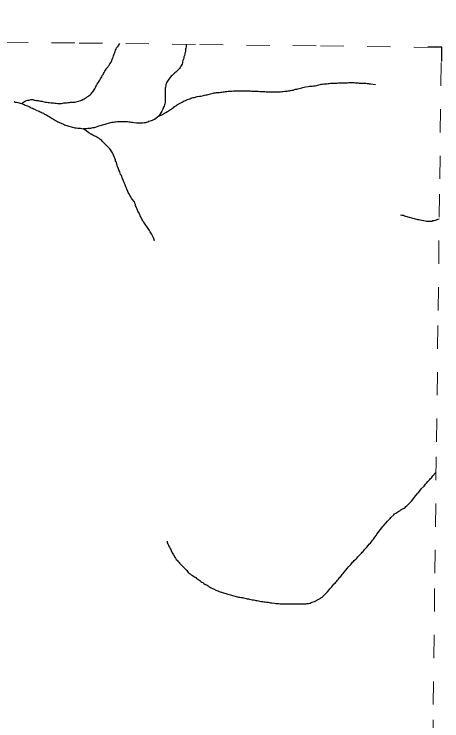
# Model space of a CAD drawing. Extents: x 652.3 to 678, y 7316.9 to 7344.9.
# Drawn here: x 676.183 to 678.023, y 7341.737 to 7344.776 of the extents above; entities that cross this region are included whole.
import ezdxf

# ---------------------------------------------------------------- set-up
doc = ezdxf.new("R2010")
doc.units = 0
doc.header["$LTSCALE"] = 0.032
doc.linetypes.add('SHORT_DASHED', pattern=[2.7, 1.5, -1.2])
for name, color, linetype, lineweight in [('53', 7, 'SHORT_DASHED', 13), ('63', 7, 'Continuous', 25), ('7', 7, 'Continuous', 25)]:
    doc.layers.add(name, color=color, linetype=linetype, lineweight=lineweight)

msp = doc.modelspace()

# ---------------------------------------------------------------- linework, layer by layer
at = {"layer": '53'}
for points in [[(666.0809, 7344.7756), (666.6, 7344.7695), (667.1191, 7344.7635), (667.6382, 7344.7574), (668.1573, 7344.7513), (668.6764, 7344.7452), (669.1955, 7344.7391), (669.7146, 7344.733), (670.2337, 7344.7268), (670.7528, 7344.7206), (671.2719, 7344.7144), (671.791, 7344.7082), (672.3102, 7344.702), (672.8293, 7344.6957), (673.3484, 7344.6895), (673.8675, 7344.6832), (674.3866, 7344.6769), (674.9057, 7344.6705), (675.4248, 7344.6642), (675.9439, 7344.6578), (676.4631, 7344.6514), (676.9822, 7344.645), (677.5013, 7344.6386), (678.0204, 7344.6322)], [(677.8726, 7332.766), (677.8797, 7333.331), (677.8867, 7333.8961), (677.8938, 7334.4611), (677.9008, 7335.0262), (677.9079, 7335.5913), (677.9149, 7336.1563), (677.922, 7336.7214), (677.929, 7337.2864), (677.936, 7337.8515), (677.9431, 7338.4166), (677.9501, 7338.9816), (677.9571, 7339.5467), (677.9642, 7340.1117), (677.9712, 7340.6768), (677.9782, 7341.2418), (677.9853, 7341.8069), (677.9923, 7342.372), (677.9993, 7342.937), (678.0064, 7343.5021), (678.0134, 7344.0671), (678.0204, 7344.6322)]]:
    msp.add_lwpolyline(points, dxfattribs=at)
at = {"layer": '63'}
msp.add_lwpolyline([(678.0225, 7344.5723), (678.0225, 7344.6339), (677.9618, 7344.6339)], dxfattribs=at)
at = {"layer": '7'}
for points in [[(676.2145, 7344.3921), (676.2273, 7344.4001), (676.232, 7344.4025), (676.2416, 7344.4056), (676.2471, 7344.4064), (676.2551, 7344.408), (676.2639, 7344.408), (676.2686, 7344.4064), (676.2742, 7344.4056), (676.2798, 7344.4049), (676.2861, 7344.4041), (676.2909, 7344.4025), (676.2965, 7344.4017), (676.302, 7344.4009), (676.3068, 7344.3993), (676.3124, 7344.3985), (676.318, 7344.3977), (676.3235, 7344.3977), (676.3291, 7344.3961), (676.3347, 7344.3953), (676.3418, 7344.3945), (676.3474, 7344.3937), (676.353, 7344.3937), (676.3585, 7344.3929), (676.3641, 7344.3929), (676.3697, 7344.3921), (676.3864, 7344.3921), (676.392, 7344.3929), (676.3975, 7344.3937), (676.4031, 7344.3937), (676.4087, 7344.3945), (676.4142, 7344.3953), (676.4206, 7344.3961), (676.4262, 7344.3969), (676.4373, 7344.3969), (676.4437, 7344.3977), (676.4493, 7344.3985), (676.454, 7344.4001), (676.4604, 7344.4009), (676.4699, 7344.4041), (676.4747, 7344.4064), (676.4795, 7344.4096), (676.4843, 7344.4112), (676.489, 7344.4144), (676.4938, 7344.4168), (676.4978, 7344.42), (676.5026, 7344.4224), (676.5065, 7344.4255), (676.5105, 7344.4287), (676.5145, 7344.4327), (676.5177, 7344.4367), (676.5209, 7344.4415), (676.524, 7344.4462), (676.5272, 7344.4502), (676.5296, 7344.455), (676.5328, 7344.4598), (676.5352, 7344.4645), (676.5376, 7344.4693), (676.5408, 7344.4741), (676.5431, 7344.4788), (676.5463, 7344.4828), (676.5495, 7344.4876), (676.5519, 7344.4924), (676.5551, 7344.4972), (676.5575, 7344.5019), (676.5606, 7344.5067), (676.5622, 7344.5115), (676.5654, 7344.5162), (676.5678, 7344.521), (676.571, 7344.525), (676.5734, 7344.5298), (676.5766, 7344.5345), (676.5789, 7344.5393), (676.5821, 7344.5441), (676.5861, 7344.5481), (676.5885, 7344.5528), (676.5917, 7344.5568), (676.5941, 7344.5616), (676.6004, 7344.5696), (676.6028, 7344.5743), (676.6044, 7344.5799), (676.606, 7344.5855), (676.6084, 7344.5902), (676.61, 7344.5958), (676.6124, 7344.6006), (676.614, 7344.6054), (676.6155, 7344.6101), (676.6179, 7344.6149), (676.6195, 7344.6205), (676.6219, 7344.6253), (676.6227, 7344.6308), (676.6267, 7344.634), (676.6307, 7344.638), (676.6384, 7344.6492)], [(676.9227, 7344.6457), (676.9227, 7344.6348), (676.9219, 7344.6292), (676.9203, 7344.6245), (676.9195, 7344.6189), (676.9195, 7344.6133), (676.9179, 7344.6085), (676.9171, 7344.603), (676.9155, 7344.5974), (676.9131, 7344.5926), (676.9131, 7344.5871), (676.9115, 7344.5815), (676.9092, 7344.5767), (676.9076, 7344.5711), (676.9068, 7344.5656), (676.9052, 7344.5608), (676.9028, 7344.556), (676.9004, 7344.5513), (676.8972, 7344.5465), (676.894, 7344.5425), (676.8821, 7344.5306), (676.8781, 7344.5266), (676.8741, 7344.5226), (676.8702, 7344.5194), (676.8622, 7344.5115), (676.8582, 7344.5083), (676.8487, 7344.4964), (676.8455, 7344.4916), (676.8423, 7344.4876), (676.8399, 7344.4828), (676.8383, 7344.4781), (676.8352, 7344.4733), (676.8352, 7344.4677), (676.8344, 7344.4621), (676.8328, 7344.4574), (676.832, 7344.4518), (676.832, 7344.3961), (676.8312, 7344.3905), (676.8296, 7344.3858), (676.828, 7344.3802), (676.8256, 7344.3754), (676.8224, 7344.3675), (676.8177, 7344.3587), (676.8049, 7344.3364)], [(676.9291, 7344.4088), (676.9386, 7344.412), (676.9434, 7344.4136), (676.9529, 7344.4168), (676.9585, 7344.4176), (676.9696, 7344.4208), (676.9808, 7344.4224), (676.9863, 7344.4232), (676.9919, 7344.4239), (676.9975, 7344.4255), (677.0023, 7344.4271), (677.007, 7344.4287), (677.0126, 7344.4287), (677.0182, 7344.4303), (677.0277, 7344.4335), (677.0389, 7344.4351), (677.0436, 7344.4367), (677.0492, 7344.4367), (677.054, 7344.4383), (677.0603, 7344.4383), (677.0659, 7344.4391), (677.0715, 7344.4399), (677.077, 7344.4399), (677.0818, 7344.4415), (677.0874, 7344.4415), (677.0922, 7344.443), (677.0977, 7344.443), (677.1033, 7344.4438), (677.1089, 7344.4446), (677.12, 7344.4446), (677.1264, 7344.4462), (677.1884, 7344.4462), (677.194, 7344.4454), (677.1996, 7344.4454), (677.2052, 7344.4446), (677.233, 7344.4446), (677.2394, 7344.443), (677.2616, 7344.443), (677.2672, 7344.4422), (677.2895, 7344.4422), (677.2951, 7344.4415), (677.3285, 7344.4415), (677.3349, 7344.443), (677.3404, 7344.443), (677.346, 7344.4438), (677.3516, 7344.4446), (677.3571, 7344.4446), (677.3619, 7344.4462), (677.3675, 7344.4462), (677.3722, 7344.4478), (677.377, 7344.4494), (677.3826, 7344.4494), (677.3882, 7344.451), (677.3929, 7344.4526), (677.3985, 7344.4534), (677.4033, 7344.455), (677.4089, 7344.4558), (677.42, 7344.459), (677.4248, 7344.4605), (677.4303, 7344.4613), (677.4359, 7344.4629), (677.447, 7344.4645), (677.4534, 7344.4653), (677.459, 7344.4661), (677.4653, 7344.4661), (677.4709, 7344.4669), (677.4773, 7344.4677), (677.4828, 7344.4693), (677.4876, 7344.4709), (677.4932, 7344.4717), (677.4988, 7344.4725), (677.5035, 7344.4741), (677.5091, 7344.4741), (677.5155, 7344.4757), (677.521, 7344.4765), (677.5274, 7344.4765), (677.533, 7344.4773), (677.5385, 7344.4773), (677.5441, 7344.4781), (677.5505, 7344.4788), (677.5728, 7344.4788), (677.5783, 7344.4796), (677.5895, 7344.4796), (677.595, 7344.4804), (677.6173, 7344.4804), (677.6229, 7344.4812), (677.6452, 7344.4812), (677.6507, 7344.4804), (677.6563, 7344.4804), (677.6619, 7344.4796), (677.6674, 7344.4788), (677.6842, 7344.4788), (677.6897, 7344.4781), (677.6953, 7344.4781), (677.7009, 7344.4773), (677.7064, 7344.4773), (677.7112, 7344.4757), (677.7168, 7344.4757), (677.7271, 7344.4741), (677.7366, 7344.4726), (677.737, 7344.4726)], [(676.1827, 7344.3993), (676.1875, 7344.3977), (676.193, 7344.3969), (676.1986, 7344.3953), (676.2145, 7344.3921)], [(676.2145, 7344.3921), (676.2257, 7344.3866), (676.2304, 7344.3842), (676.2352, 7344.3826), (676.24, 7344.381), (676.2471, 7344.3778), (676.2567, 7344.373), (676.2615, 7344.3714), (676.2662, 7344.3682), (676.271, 7344.3667), (676.2806, 7344.3619), (676.2901, 7344.3587), (676.2949, 7344.3555), (676.2997, 7344.3539), (676.3044, 7344.3507), (676.3092, 7344.3492), (676.314, 7344.346), (676.3188, 7344.3444), (676.3235, 7344.3412), (676.3283, 7344.3388), (676.3331, 7344.3356), (676.3379, 7344.3324), (676.3426, 7344.3301), (676.3474, 7344.3269), (676.3522, 7344.3237), (676.357, 7344.3213), (676.3617, 7344.3181), (676.3665, 7344.3157), (676.3713, 7344.3126), (676.376, 7344.311), (676.3808, 7344.3078), (676.3856, 7344.3062), (676.3951, 7344.303), (676.3999, 7344.2998), (676.4142, 7344.295), (676.419, 7344.2935), (676.4238, 7344.2919), (676.4294, 7344.2911), (676.4341, 7344.2895), (676.4397, 7344.2887), (676.4445, 7344.2871), (676.45, 7344.2871), (676.4564, 7344.2855), (676.4628, 7344.2855), (676.4683, 7344.2847), (676.4747, 7344.2839), (676.4795, 7344.2823), (676.4819, 7344.2823)], [(676.8049, 7344.3364), (676.8208, 7344.3444), (676.8256, 7344.3476), (676.8304, 7344.3499), (676.8352, 7344.3531), (676.8423, 7344.3571), (676.8511, 7344.3627), (676.8558, 7344.3659), (676.8598, 7344.369), (676.8646, 7344.3714), (676.8694, 7344.3746), (676.8734, 7344.3786), (676.8781, 7344.381), (676.8821, 7344.3842), (676.8861, 7344.3873), (676.9004, 7344.3945), (676.9052, 7344.3977), (676.91, 7344.3993), (676.9147, 7344.4025), (676.9195, 7344.4041), (676.9291, 7344.4088)], [(676.8049, 7344.3364), (676.7866, 7344.3229), (676.7818, 7344.3205), (676.7771, 7344.3181), (676.7723, 7344.3165), (676.7628, 7344.3133), (676.758, 7344.311), (676.7524, 7344.3102), (676.7476, 7344.3086), (676.7421, 7344.3078), (676.7373, 7344.3062), (676.7094, 7344.3062), (676.6983, 7344.3078), (676.6927, 7344.3094), (676.6872, 7344.3102), (676.6816, 7344.311), (676.676, 7344.311), (676.6712, 7344.3126), (676.6267, 7344.3126), (676.6211, 7344.3118), (676.6148, 7344.311), (676.6092, 7344.3102), (676.6036, 7344.3094), (676.598, 7344.3078), (676.5925, 7344.307), (676.5877, 7344.3054), (676.5821, 7344.3046), (676.5726, 7344.3014), (676.5678, 7344.2998), (676.5511, 7344.295), (676.5463, 7344.2935), (676.532, 7344.2887), (676.5272, 7344.2871), (676.5217, 7344.2863), (676.5161, 7344.2855), (676.5113, 7344.2839), (676.5002, 7344.2839), (676.4946, 7344.2831), (676.4874, 7344.2823), (676.4819, 7344.2823)], [(676.7867, 7343.8005), (676.7866, 7343.8009), (676.7842, 7343.8113), (676.7811, 7343.816), (676.7763, 7343.8256), (676.7739, 7343.8304), (676.7675, 7343.8399), (676.7651, 7343.8447), (676.7628, 7343.8495), (676.7596, 7343.8534), (676.7564, 7343.8582), (676.7468, 7343.8725), (676.7437, 7343.8765), (676.7405, 7343.8813), (676.7373, 7343.8853), (676.7357, 7343.89), (676.7325, 7343.8948), (676.7277, 7343.9044), (676.7246, 7343.9091), (676.723, 7343.9139), (676.7182, 7343.9235), (676.715, 7343.9282), (676.7118, 7343.9378), (676.7094, 7343.9426), (676.7078, 7343.9473), (676.7055, 7343.9521), (676.7047, 7343.9577), (676.7015, 7343.9624), (676.7007, 7343.968), (676.6911, 7343.98), (676.688, 7343.9847), (676.6848, 7343.9895), (676.6816, 7343.9943), (676.6768, 7344.0038), (676.6736, 7344.0086), (676.672, 7344.0134), (676.6673, 7344.0229), (676.6657, 7344.0277), (676.6633, 7344.0325), (676.6601, 7344.042), (676.6577, 7344.0468), (676.6561, 7344.0516), (676.6537, 7344.0571), (676.6522, 7344.0619), (676.6474, 7344.0715), (676.6458, 7344.077), (676.6442, 7344.0818), (676.641, 7344.0866), (676.6394, 7344.0921), (676.6378, 7344.0969), (676.6354, 7344.1017), (676.6338, 7344.1065), (676.6315, 7344.1112), (676.6283, 7344.1208), (676.6267, 7344.1256), (676.6219, 7344.1399), (676.6195, 7344.1447), (676.6187, 7344.1502), (676.6163, 7344.155), (676.6148, 7344.1598), (676.61, 7344.1693), (676.6084, 7344.1741), (676.606, 7344.1789), (676.6028, 7344.1836), (676.6004, 7344.1884), (676.5941, 7344.1964), (676.5901, 7344.2004), (676.5869, 7344.2043), (676.5829, 7344.2083), (676.5789, 7344.2123), (676.563, 7344.2282), (676.5599, 7344.2322), (676.5559, 7344.2354), (676.5519, 7344.2386), (676.5479, 7344.2417), (676.5431, 7344.2441), (676.5392, 7344.2473), (676.5344, 7344.2489), (676.5296, 7344.2513), (676.5217, 7344.2553), (676.5145, 7344.26), (676.5049, 7344.2648), (676.4819, 7344.2823)], [(677.8448, 7343.9132), (677.8451, 7343.913), (677.8497, 7343.9115), (677.852, 7343.9107), (677.8576, 7343.9107), (677.8624, 7343.9091), (677.8767, 7343.9044), (677.8815, 7343.9028), (677.8926, 7343.8996), (677.8974, 7343.898), (677.903, 7343.8972), (677.9077, 7343.8956), (677.9133, 7343.8948), (677.9181, 7343.8932), (677.9237, 7343.8924), (677.9292, 7343.8908), (677.9364, 7343.8892), (677.9451, 7343.8877), (677.9507, 7343.8869), (677.9563, 7343.8861), (677.9619, 7343.8853), (677.9674, 7343.8853), (677.973, 7343.8861), (677.9794, 7343.8861), (677.9841, 7343.8877), (677.9897, 7343.8884), (677.9945, 7343.89), (678, 7343.8916), (678.0048, 7343.894), (678.0113, 7343.8962)], [(677.4327, 7342.2406), (677.4383, 7342.2406), (677.4439, 7342.2414), (677.4494, 7342.2422), (677.4558, 7342.2438), (677.4606, 7342.2454), (677.4653, 7342.2469), (677.4749, 7342.2501), (677.494, 7342.2597), (677.4988, 7342.2629), (677.5027, 7342.266), (677.5075, 7342.2692), (677.5115, 7342.2732), (677.5155, 7342.2764), (677.5314, 7342.2923), (677.5378, 7342.3003), (677.5409, 7342.305), (677.5489, 7342.313), (677.5521, 7342.3178), (677.56, 7342.3257), (677.5632, 7342.3297), (677.5664, 7342.3337), (677.5704, 7342.3377), (677.5736, 7342.3424), (677.5775, 7342.3464), (677.5839, 7342.3544), (677.5879, 7342.3583), (677.5942, 7342.3663), (677.5982, 7342.3703), (677.6014, 7342.3743), (677.6173, 7342.3941), (677.6205, 7342.3989), (677.6324, 7342.4109), (677.6356, 7342.4148), (677.6388, 7342.4188), (677.6428, 7342.422), (677.646, 7342.426), (677.6539, 7342.4339), (677.6579, 7342.4379), (677.6611, 7342.4419), (677.677, 7342.4578), (677.6802, 7342.4618), (677.6842, 7342.465), (677.6873, 7342.4689), (677.6905, 7342.4737), (677.6945, 7342.4777), (677.7009, 7342.4857), (677.7048, 7342.4896), (677.7112, 7342.4976), (677.7152, 7342.5016), (677.7247, 7342.5135), (677.7279, 7342.5183), (677.7311, 7342.523), (677.7343, 7342.527), (677.7407, 7342.535), (677.7422, 7342.5398), (677.7645, 7342.5676), (677.7677, 7342.5716), (677.7717, 7342.5756), (677.778, 7342.5835), (677.782, 7342.5875), (677.7884, 7342.5955), (677.7924, 7342.5994), (677.7964, 7342.6034), (677.8003, 7342.6074), (677.8035, 7342.6114), (677.8154, 7342.6233), (677.8194, 7342.6265), (677.8242, 7342.6297), (677.8282, 7342.6329), (677.833, 7342.6352), (677.8369, 7342.6384), (677.8417, 7342.6408), (677.8465, 7342.644), (677.8505, 7342.6472), (677.86, 7342.6519), (677.864, 7342.6551), (677.868, 7342.6591), (677.8719, 7342.6623), (677.8759, 7342.6663), (677.8799, 7342.6695), (677.8918, 7342.6814), (677.8982, 7342.6893), (677.9046, 7342.6989), (677.9173, 7342.7148), (677.9213, 7342.7188), (677.9276, 7342.7267), (677.9308, 7342.7307), (677.934, 7342.7347), (677.9459, 7342.7466), (677.9523, 7342.7546), (677.9563, 7342.7586), (677.9626, 7342.7665), (677.9706, 7342.7745), (677.9738, 7342.7785), (677.9778, 7342.7824), (677.981, 7342.7864), (677.9841, 7342.7904), (677.9945, 7342.8031), (677.9977, 7342.807)], [(676.8415, 7342.5103), (676.8415, 7342.5024), (676.8439, 7342.4976), (676.8471, 7342.4928), (676.8487, 7342.488), (676.8511, 7342.4833), (676.8543, 7342.4785), (676.8566, 7342.4737), (676.8582, 7342.4689), (676.863, 7342.4594), (676.8662, 7342.4554), (676.8686, 7342.4506), (676.8749, 7342.4411), (676.8773, 7342.4363), (676.8805, 7342.4315), (676.8837, 7342.4276), (676.8869, 7342.4236), (676.8909, 7342.4196), (676.894, 7342.4156), (676.91, 7342.3997), (676.9139, 7342.3957), (676.9171, 7342.3918), (676.9251, 7342.3838), (676.9283, 7342.379), (676.9322, 7342.375), (676.9362, 7342.3719), (676.9402, 7342.3687), (676.945, 7342.3655), (676.9497, 7342.3623), (676.9545, 7342.3591), (676.9593, 7342.356), (676.9641, 7342.3528), (676.968, 7342.3496), (676.9728, 7342.3464), (676.9768, 7342.3432), (676.9816, 7342.34), (676.9863, 7342.3369), (676.9903, 7342.3337), (676.9951, 7342.3313), (676.9991, 7342.3281), (677.003, 7342.3249), (677.0126, 7342.3201), (677.0174, 7342.317), (677.0214, 7342.3138), (677.0261, 7342.3122), (677.0309, 7342.309), (677.0357, 7342.3066), (677.0404, 7342.3042), (677.05, 7342.2995), (677.0548, 7342.2979), (677.0595, 7342.2955), (677.0643, 7342.2939), (677.0786, 7342.2891), (677.0834, 7342.2875), (677.0977, 7342.2828), (677.1025, 7342.2812), (677.1081, 7342.2804), (677.1129, 7342.2788), (677.1176, 7342.2772), (677.1224, 7342.2756), (677.128, 7342.2748), (677.1375, 7342.2716), (677.1431, 7342.2708), (677.1479, 7342.2692), (677.1534, 7342.2692), (677.159, 7342.2676), (677.1646, 7342.2668), (677.1701, 7342.266), (677.1749, 7342.2644), (677.1805, 7342.2637), (677.1853, 7342.2621), (677.1908, 7342.2613), (677.1956, 7342.2597), (677.2067, 7342.2581), (677.2123, 7342.2573), (677.2179, 7342.2565), (677.2227, 7342.2549), (677.2282, 7342.2541), (677.2338, 7342.2533), (677.2394, 7342.2517), (677.2449, 7342.2509), (677.2505, 7342.2501), (677.2569, 7342.2493), (677.2624, 7342.2485), (677.2688, 7342.2477), (677.2752, 7342.2469), (677.2807, 7342.2454), (677.2863, 7342.2446), (677.2919, 7342.2446), (677.303, 7342.243), (677.3086, 7342.2422), (677.3142, 7342.2422), (677.3197, 7342.2414), (677.3253, 7342.2406), (677.3699, 7342.2406), (677.3754, 7342.2398), (677.4272, 7342.2398), (677.4327, 7342.2406)]]:
    msp.add_lwpolyline(points, dxfattribs=at)

doc.saveas('drawing.dxf')
